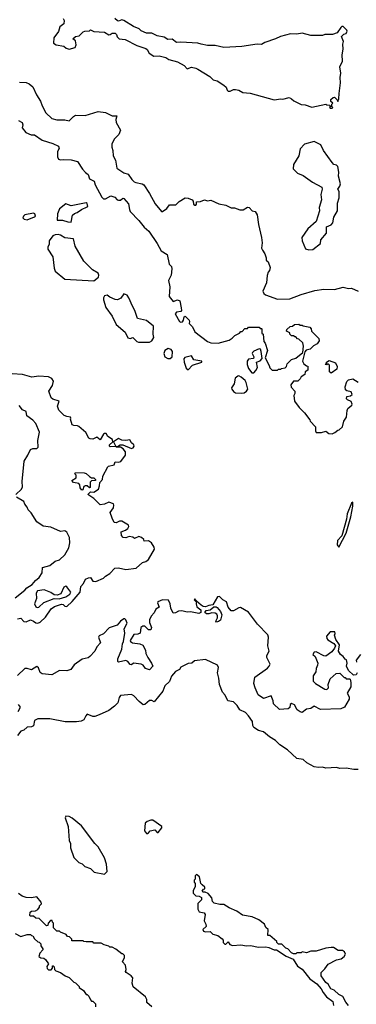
# Model space of a CAD drawing. Extents: x 1861455 to 2058065, y 200073 to 437907.
# Tile 563 of 574: x 2004326 to 2007458, y 401040 to 410202. Entities that reach past the tile are written whole.
import ezdxf

# ---------------------------------------------------------------- set-up
doc = ezdxf.new("R2010")
doc.units = 0

msp = doc.modelspace()

# ---------------------------------------------------------------- linework, layer by layer
at = {"layer": '0CON05XD'}
for points in [[(2004730, 410215), (2004740, 410195), (2004737, 410163), (2004700, 410135), (2004687, 410093), (2004642.5, 410035), (2004640, 409985), (2004665, 409970), (2004735, 409957.5), (2004757.9, 409937.9), (2004785, 409926.7), (2004841.2, 409945), (2004850.3, 409969.7), (2004846.1, 410006.1), (2004820, 410025), (2004845, 410047.5), (2004878.3, 410051.7), (2004915, 410090), (2004933, 410097), (2004975, 410100), (2004985, 410107.5), (2005015, 410092.5), (2005116.4, 410086.4), (2005155, 410062.5), (2005166.7, 410063.3), (2005185, 410077.5), (2005215, 410077.5), (2005227.5, 410065), (2005233, 410043), (2005250, 410025), (2005307, 410017), (2005415, 409962.5), (2005500, 409935), (2005512.5, 409925), (2005530.7, 409890.7), (2005575, 409862.5), (2005625, 409866.7), (2005685, 409850), (2005715, 409831.2), (2005795, 409810), (2005857.5, 409775), (2005885, 409745.8), (2005925, 409760), (2005965, 409752.5), (2005985, 409742.5), (2006095, 409673.3), (2006125, 409643.8), (2006165, 409632.5), (2006225, 409592.5), (2006246.1, 409576.1), (2006255, 409547.5), (2006265, 409538), (2006285, 409538), (2006315, 409553.3), (2006335, 409553.3), (2006365, 409546.7), (2006403.6, 409523.6), (2006469.3, 409519.3), (2006695, 409456.2), (2006755, 409467.5), (2006775, 409462.5), (2006835, 409477.5), (2006855, 409467.5), (2006876.4, 409446.4), (2006945, 409412.5), (2006981.7, 409411.7), (2007045, 409387.5), (2007175, 409417.5), (2007185, 409410), (2007208.3, 409408.3), (2007220, 409395), (2007210, 409385), (2007215, 409380), (2007235, 409380)], [(2007235, 409380), (2007240, 409385), (2007230, 409395), (2007230, 409415), (2007240, 409425), (2007221.7, 409441.7), (2007221.7, 409458.3), (2007241.7, 409478.3), (2007255, 409480), (2007278.3, 409458.3), (2007285, 409440), (2007297, 409467), (2007297.5, 409515), (2007312, 409615), (2007307.5, 409665), (2007313.8, 409705), (2007304, 409765), (2007329.2, 409815), (2007325.8, 409875), (2007337.3, 409927.3), (2007333.8, 409975), (2007338.3, 409998.3), (2007320, 410045), (2007343, 410067), (2007365, 410072.5), (2007372.5, 410095), (2007370, 410105), (2007335, 410140), (2007325, 410140), (2007315, 410130), (2007279.3, 410080.7), (2007235.9, 410064.1), (2007166.4, 410063.6), (2007143.9, 410056.1), (2007035, 410056.7), (2006955, 410076), (2006905, 410068.8), (2006845, 410071.4), (2006752.7, 410047.3), (2006705.8, 410024.2), (2006608.3, 409991.7), (2006575, 409972), (2006535, 409973.8), (2006393.9, 409953.9), (2006225, 409943.3), (2006145, 409963.3), (2006075, 409961.2), (2006015, 409973.3), (2005985, 409983.3), (2005825, 409993.3), (2005785, 409990), (2005745, 410022.5), (2005705, 410017.5), (2005669.5, 410039.5), (2005605, 410052.5), (2005556.4, 410076.4), (2005505, 410077.5), (2005455, 410100), (2005437, 410117), (2005385, 410140), (2005295, 410196.2), (2005275, 410200), (2005245, 410190), (2005235, 410193.3), (2005212.5, 410215)], [(2004325, 409622.5), (2004385, 409616.7), (2004415, 409606.7), (2004448.3, 409578.3), (2004481.7, 409501.7), (2004520, 409445), (2004535, 409400), (2004567.5, 409335), (2004624, 409284), (2004671.7, 409271.7), (2004745, 409271.2), (2004785, 409261.2), (2004825, 409302.5), (2004845, 409313.3), (2004935, 409311.2), (2005055, 409347.5), (2005125, 409337.5), (2005185, 409307.5), (2005228.3, 409308.3), (2005220, 409275), (2005222.5, 409245), (2005263.8, 409175), (2005248.8, 409135), (2005207, 409093), (2005183.6, 409046.4), (2005183.8, 409015), (2005193.3, 408986.7), (2005195.8, 408935), (2005216.2, 408895), (2005230.7, 408820.7), (2005295, 408776.7), (2005333.8, 408763.8), (2005368, 408715), (2005390, 408695), (2005405.9, 408685.9), (2005465, 408676), (2005480, 408665), (2005533.3, 408585), (2005585, 408487.5), (2005645, 408418.9), (2005655, 408418.9), (2005694.2, 408445.8), (2005719.3, 408480.7), (2005779.3, 408480.7), (2005809.3, 408510.7), (2005865, 408543.3), (2005895, 408542.5), (2005930, 408525), (2005940, 408515), (2005944.2, 408485), (2005955, 408476.7), (2005965, 408477.5), (2005970, 408485), (2005971.7, 408508.3), (2006009.1, 408510.9), (2006045, 408527.5), (2006075, 408517.5), (2006105, 408523.3), (2006178.3, 408488.3), (2006245, 408476.7), (2006293, 408453), (2006325, 408452.5), (2006375, 408432.5), (2006405, 408432.5), (2006445, 408457.5), (2006460, 408455), (2006490, 408425), (2006516.4, 408416.4), (2006536.4, 408386.4), (2006547, 408297), (2006577.5, 408175), (2006582.5, 408125), (2006576.7, 408075), (2006586.7, 408056.7)], [(2004315, 409265.3), (2004350, 409245), (2004355.9, 409225), (2004348.9, 409195), (2004383.9, 409153.9), (2004431.7, 409131.7), (2004465, 409131.1), (2004535, 409080), (2004635, 409050), (2004686.8, 409026.8), (2004693.3, 409005), (2004678.8, 408975), (2004678.9, 408925), (2004685.8, 408905), (2004705, 408897.5), (2004735, 408901.8), (2004805, 408897.5), (2004864.3, 408884.3), (2004911.4, 408811.4), (2004939.2, 408779.2), (2004963.2, 408763.2), (2004975, 408722.3), (2005018.8, 408698.8), (2005026.8, 408665), (2005090.9, 408550.9), (2005105, 408536), (2005125, 408535.3), (2005175, 408562.3), (2005211.8, 408551.8), (2005234.3, 408525), (2005245, 408522.2), (2005265, 408524.4), (2005285, 408540.6), (2005295, 408538.1), (2005338, 408488), (2005346.7, 408435), (2005355, 408418), (2005436, 408335), (2005485, 408271.2), (2005526, 408235), (2005605, 408119.4), (2005642.9, 408052.9), (2005697.1, 408017.1), (2005718, 407928), (2005737.5, 407905), (2005741.2, 407885), (2005734.1, 407825.9), (2005711.1, 407775), (2005722.2, 407715), (2005717.1, 407625), (2005755, 407581.1), (2005795, 407594.4), (2005816.8, 407586.8), (2005829.5, 407520.5), (2005831.2, 407495), (2005825, 407486.7), (2005785, 407480.5), (2005772.5, 407465), (2005813.9, 407393.9), (2005825, 407386.2), (2005840.4, 407389.6), (2005850.5, 407405), (2005855, 407437.5), (2005865, 407442.5), (2005902.5, 407405), (2005907.5, 407395), (2005904.1, 407374.1), (2005933.3, 407345), (2005955, 407298.8), (2006075, 407206.7), (2006105, 407194), (2006173, 407193), (2006275, 407220), (2006302.5, 407237.5), (2006326.4, 407263.6), (2006370, 407285), (2006385, 407300), (2006395, 407300), (2006421.7, 407328.3), (2006445, 407330), (2006455, 407340), (2006555, 407340), (2006565, 407330), (2006575, 407330), (2006580, 407325), (2006580, 407285), (2006590, 407275), (2006598.3, 407208.3), (2006611.7, 407191.7), (2006632.5, 407125), (2006610, 407055), (2006647.5, 406985), (2006653, 406963), (2006675, 406940), (2006725, 406940), (2006735, 406950), (2006755, 406950), (2006763, 406957), (2006797, 406963), (2006810, 406975), (2006815, 407000), (2006855, 407040), (2006897, 407053), (2006960, 407105), (2006967.5, 407165), (2006960, 407195), (2006925, 407230), (2006911.7, 407231.7), (2006895, 407250), (2006885, 407250), (2006875, 407260), (2006855, 407260), (2006840, 407275), (2006838.3, 407288.3), (2006810, 407305), (2006811.7, 407318.3), (2006841.7, 407348.3), (2006865, 407350), (2006883, 407367), (2006925, 407370), (2006935, 407360), (2006955, 407360), (2006963, 407353), (2007025, 407340), (2007037, 407327), (2007040, 407305), (2007110, 407235), (2007112.5, 407215)], [(2007015, 408060), (2007055, 408062.5), (2007125, 408120), (2007127.5, 408155), (2007180, 408215), (2007180, 408275), (2007225, 408293.8), (2007238.6, 408311.4), (2007248, 408365), (2007282.5, 408425), (2007283.3, 408495), (2007300, 408545), (2007297.5, 408605), (2007287.5, 408625), (2007305.9, 408654.1), (2007310, 408675), (2007293.3, 408745), (2007297, 408783), (2007286.7, 408835), (2007275, 408850), (2007250, 408855), (2007233.9, 408873.9), (2007153.8, 408985), (2007127, 409037), (2007065, 409067.5), (2006976.4, 409043.6), (2006935, 409000), (2006922.5, 408935), (2006872.5, 408855), (2006870, 408815), (2006912.5, 408775), (2006965, 408751.2), (2007050.3, 408690.3), (2007137.5, 408645), (2007140, 408625), (2007126.7, 408575), (2007133.3, 408525), (2007114, 408455), (2007116.7, 408425), (2007085.8, 408324.2), (2007007.5, 408255), (2006952.5, 408175), (2006953.3, 408145), (2006985, 408070), (2007015, 408060)], [(2004805, 408317.5), (2004817.5, 408382.5), (2004835, 408400), (2004861.7, 408408.3), (2004900, 408435), (2004955, 408460), (2004960, 408465), (2004953, 408493), (2004945, 408496.7), (2004805, 408470.8), (2004755, 408488), (2004697, 408443), (2004678.6, 408395), (2004675, 408337.5), (2004725, 408337.1), (2004775, 408320), (2004805, 408317.5)], [(2004395, 408341.2), (2004465, 408367.5), (2004472.5, 408375), (2004467.5, 408395), (2004455, 408401.2), (2004373.3, 408385), (2004360, 408375), (2004355, 408360), (2004366.4, 408346.4), (2004395, 408341.2)], [(2005015, 407771.2), (2005060, 407805), (2005063.3, 407825), (2005056.7, 407845), (2005003.6, 407873.6), (2004922.5, 407955), (2004841.2, 408095), (2004825, 408162.5), (2004745, 408174), (2004705, 408197.5), (2004685, 408202.5), (2004655, 408200.8), (2004635, 408191.2), (2004600.8, 408145), (2004600, 408115), (2004586.7, 408085), (2004587, 408067), (2004634, 407995), (2004645, 407890), (2004655, 407863.8), (2004745, 407787.5), (2005015, 407771.2)], [(2006586.7, 408056.7), (2006607.5, 408025), (2006620, 407985), (2006620, 407965), (2006638.3, 407948.3), (2006657.5, 407895), (2006651.7, 407868.3), (2006638.3, 407851.7), (2006628.3, 407821.7), (2006622.5, 407755), (2006587.5, 407675), (2006596.7, 407655), (2006612.3, 407642.3), (2006725, 407601.2), (2006840, 407605), (2006945, 407646.2), (2007073, 407683), (2007155, 407696.2), (2007255, 407692.5), (2007335, 407712.5), (2007385, 407700), (2007415, 407703.3), (2007475, 407676.7)], [(2005430.7, 407200.7), (2005535, 407202.9), (2005555.8, 407215), (2005574, 407245), (2005566.9, 407276.9), (2005571.1, 407351.1), (2005505, 407404), (2005422.7, 407422.7), (2005396.8, 407496.8), (2005374.2, 407535), (2005342, 407615), (2005325, 407640), (2005295, 407652.5), (2005267.7, 407612.3), (2005235, 407596.7), (2005215, 407597.5), (2005165, 407620), (2005139.3, 407639.3), (2005115, 407632.5), (2005106.2, 407615), (2005106, 407595), (2005126.2, 407525), (2005187.5, 407445), (2005224.3, 407365), (2005306.7, 407295), (2005333, 407243), (2005353.6, 407236.4), (2005377.5, 407245), (2005415, 407207.5), (2005430.7, 407200.7)], [(2007112.5, 407215), (2007095, 407187.5), (2007061.2, 407168.8), (2007030, 407135), (2006993, 407127), (2006978.3, 407111.7), (2006956.2, 407025), (2006970.7, 407000.7), (2006995, 406980), (2007008.3, 406978.3), (2007008.3, 406941.7), (2006983.3, 406926.7), (2006978.3, 406901.7), (2006945, 406880), (2006935, 406860), (2006915, 406840), (2006875, 406840), (2006850, 406805), (2006853, 406783), (2006887.5, 406745), (2006887.5, 406725), (2006877.5, 406705), (2006881.7, 406651.7), (2006926.7, 406595), (2006977.5, 406545), (2007025, 406480), (2007030, 406465), (2007080, 406415), (2007077.5, 406375), (2007085, 406360), (2007135, 406360), (2007175, 406372.5), (2007201.3, 406351.3), (2007235, 406349.5), (2007260, 406360), (2007285, 406382.5), (2007300, 406385), (2007330, 406415), (2007342.5, 406465), (2007368, 406505), (2007372, 406565), (2007380, 406585), (2007415.4, 406614.6), (2007419.5, 406625), (2007409.7, 406649.7), (2007376.7, 406665), (2007368, 406675), (2007370, 406695), (2007405, 406702.9), (2007420, 406715), (2007410.3, 406740.3), (2007369.2, 406749.2), (2007358.3, 406758.3), (2007353.8, 406785), (2007371.2, 406835), (2007385, 406850), (2007425, 406860), (2007475, 406830)], [(2005725, 407050), (2005744.3, 407065.7), (2005748.6, 407115), (2005735, 407133.3), (2005707, 407143), (2005675, 407122.5), (2005668, 407095), (2005677.5, 407065), (2005705, 407050), (2005725, 407050)], [(2006505, 406917.5), (2006523.6, 406936.4), (2006537.5, 406965), (2006530, 407015), (2006565, 407027.5), (2006581.7, 407048.3), (2006573.3, 407115), (2006566, 407136), (2006555, 407140), (2006505, 407119.2), (2006493.5, 407106.5), (2006490.6, 407095), (2006504, 407065), (2006500.7, 407049.3), (2006455, 407041.9), (2006442.9, 407025), (2006443.8, 406995), (2006456, 406955), (2006485, 406917.5), (2006505, 406917.5)], [(2005895, 406943.8), (2005935, 406986.7), (2006020, 407015), (2006020, 407025), (2005945, 407036.7), (2005925, 407074), (2005862.2, 407057.8), (2005853.3, 407045), (2005855.4, 407015), (2005875, 406960), (2005895, 406943.8)], [(2007225, 406912.5), (2007210, 406925), (2007208.3, 406988.3), (2007195, 407000), (2007185, 406990), (2007170, 406995), (2007180, 407005), (2007180, 407015), (2007205, 407030), (2007265, 407010), (2007280, 406975), (2007278.3, 406951.7), (2007225, 406912.5)], [(2004305, 404625.5), (2004335, 404634), (2004365, 404601.4), (2004385, 404600), (2004427.7, 404617.7), (2004455, 404606.2), (2004475, 404588.8), (2004495, 404587.1), (2004515, 404596.7), (2004567.4, 404642.6), (2004619.1, 404720.9), (2004649.9, 404740.1), (2004715, 404764.2), (2004730.8, 404760.8), (2004745, 404744.3), (2004765, 404741.9), (2004815, 404788.8), (2004887.7, 404875), (2004893.3, 404926.7), (2004919.4, 404955), (2004937.5, 404995), (2004965, 405008.8), (2004985, 405010), (2005006.2, 404976.2), (2005035, 404975.8), (2005105, 405006), (2005124.6, 405025.4), (2005165, 405047.5), (2005212.3, 405097.7), (2005245, 405101.2), (2005315, 405086.2), (2005411.2, 405098.8), (2005469.5, 405150.5), (2005499.5, 405160.5), (2005525, 405178.8), (2005578.8, 405275), (2005576.7, 405295), (2005552.5, 405335), (2005525, 405352.5), (2005485, 405350), (2005480, 405365), (2005460, 405385), (2005435, 405392.5), (2005395, 405373.3), (2005377.1, 405387.1), (2005346, 405394), (2005315, 405380), (2005290, 405385), (2005273, 405403), (2005270, 405435), (2005309.2, 405450.8), (2005331.1, 405468.9), (2005341.9, 405485), (2005339.2, 405499.2), (2005275, 405537.1), (2005255, 405535.7), (2005225, 405521.2), (2005205, 405522.5), (2005187.5, 405565), (2005168, 405615), (2005199.1, 405660.9), (2005203.3, 405685), (2005197.8, 405697.8), (2005155, 405713.8), (2005115, 405693.3), (2005075, 405687.5), (2005016.4, 405746.4), (2004960, 405785), (2004985, 405807.5), (2005015.8, 405804.2), (2005057.6, 405832.4), (2005068.8, 405865), (2005070, 405895), (2005097, 405923), (2005100, 405955), (2005145, 406040), (2005153, 406047), (2005205, 406060), (2005213, 406087), (2005245, 406085.7), (2005267.5, 406092.5), (2005309.4, 406150.6), (2005310.9, 406180.9), (2005289.7, 406209.7), (2005265, 406223.3), (2005227, 406223), (2005220, 406230), (2005235, 406230), (2005260, 406245), (2005285, 406245.7), (2005365, 406211.5), (2005382.1, 406217.9), (2005391.2, 406235), (2005387.2, 406247.2), (2005364.7, 406264.7), (2005351.3, 406291.3), (2005315, 406286.8), (2005275, 406290.5), (2005245, 406305.8), (2005197.5, 406275), (2005220, 406230), (2005168.3, 406228.3), (2005160, 406235), (2005162.5, 406245), (2005193.8, 406275), (2005189.2, 406295), (2005145.5, 406325), (2005130.7, 406350.7), (2005115, 406352.5), (2005104.2, 406345.8), (2005075, 406293.3), (2005045, 406316.9), (2005005, 406300), (2004981.2, 406301.2), (2004969.5, 406309.5), (2004939.7, 406359.7), (2004876.8, 406416.8), (2004865, 406424), (2004830, 406425), (2004815, 406433.3), (2004797.5, 406485), (2004802.5, 406495), (2004797.5, 406505), (2004765, 406509.2), (2004740.3, 406520.3), (2004690.2, 406570.2), (2004679.1, 406605), (2004691.7, 406651.7), (2004635, 406671), (2004618.9, 406685), (2004598.1, 406745), (2004632.4, 406797.6), (2004639.2, 406839.2), (2004625, 406862.5), (2004595, 406878.9), (2004505, 406884.7), (2004440, 406875), (2004350.9, 406900.9), (2004255, 406908)], [(2006394.5, 406725.5), (2006415, 406731.4), (2006436.2, 406745), (2006448.8, 406765), (2006434, 406825), (2006424.2, 406845), (2006386.7, 406875), (2006365, 406886.8), (2006355, 406884.6), (2006330.8, 406865), (2006320.4, 406815), (2006298.1, 406775), (2006298.6, 406765), (2006315, 406743.3), (2006335, 406729.6), (2006394.5, 406725.5)], [(2004290, 405785), (2004341.9, 405835), (2004351.1, 405855), (2004350, 405905), (2004366.7, 406095), (2004400.7, 406149.3), (2004425, 406202.5), (2004446.7, 406213.3), (2004485, 406213.3), (2004498.1, 406225), (2004493.5, 406285), (2004510.5, 406365), (2004476.7, 406445), (2004447.5, 406475), (2004392.5, 406515), (2004386.4, 406556.4), (2004351.7, 406571.7), (2004322, 406612)], [(2004905, 405823.8), (2004889.2, 405845), (2004884.3, 405874.3), (2004876, 405886), (2004827.5, 405895), (2004810, 405915), (2004851.7, 405938.3), (2004850, 405965), (2004840, 405975), (2004845, 405987.5), (2004927, 405987), (2004945, 405980), (2004975, 405950), (2004995, 405940), (2005015, 405940), (2005030, 405925), (2005030, 405915), (2004995, 405912.5), (2004982, 405898), (2004982.5, 405847.5), (2004975, 405846.7), (2004955, 405863.1), (2004935, 405863.1), (2004923.2, 405856.8), (2004913, 405827), (2004905, 405823.8)], [(2004285, 404821.2), (2004375, 404893.8), (2004392.5, 404915), (2004442.5, 404945), (2004473.3, 404985), (2004508.3, 405011.7), (2004536.2, 405055), (2004537.5, 405105), (2004605.9, 405124.1), (2004655, 405163.3), (2004697.5, 405175), (2004746.1, 405223.9), (2004781.7, 405288.3), (2004791.2, 405335), (2004788.8, 405385), (2004763.9, 405433.9), (2004745, 405446.2), (2004705, 405440), (2004615, 405480), (2004545, 405490), (2004485, 405530), (2004433.6, 405613.6), (2004405, 405640), (2004396.1, 405666.1), (2004373.3, 405693.3), (2004365, 405720), (2004295, 405760)], [(2007295, 405292.5), (2007365.3, 405425.3), (2007406.9, 405575), (2007426.7, 405675), (2007425, 405712.5), (2007415, 405702.5), (2007373.4, 405605), (2007368.5, 405555), (2007322.3, 405397.7), (2007283.1, 405355), (2007281.1, 405315), (2007295, 405292.5)], [(2004488.2, 404731.8), (2004505, 404734.3), (2004550.1, 404779.9), (2004645, 404815.8), (2004693.3, 404813.3), (2004755, 404831.5), (2004792.5, 404855), (2004801.2, 404875), (2004765, 404924), (2004755, 404929.4), (2004735, 404922), (2004709.5, 404860.5), (2004675, 404845.6), (2004645, 404851.4), (2004615, 404872.5), (2004555, 404895.4), (2004491.7, 404888.3), (2004480, 404865), (2004481.4, 404815), (2004462, 404765), (2004475, 404738.8), (2004488.2, 404731.8)], [(2006168, 404832), (2006122.4, 404757.6), (2006085, 404752.2), (2006055, 404740), (2006033, 404743), (2006013.9, 404753.9), (2005970, 404790), (2005955, 404813.3), (2005950.8, 404805), (2005965, 404787.5), (2005970, 404790), (2005968, 404765), (2005975, 404740), (2006011.7, 404711.7), (2006010, 404685), (2005993, 404677), (2005915, 404692.5), (2005885, 404687.5), (2005835, 404700), (2005805, 404696.7), (2005775, 404681.2), (2005755, 404680), (2005731.9, 404725), (2005727.5, 404765), (2005709.4, 404799.4), (2005655, 404803.8), (2005611.1, 404785), (2005608.1, 404775), (2005622.5, 404735), (2005593.3, 404716.7), (2005577.6, 404682.4), (2005548.9, 404651.1), (2005533.4, 404616.6), (2005532.7, 404592.7), (2005551.2, 404545), (2005545, 404525.7), (2005525, 404524.4), (2005489.9, 404559.9), (2005470.7, 404559.3), (2005454.2, 404545), (2005446, 404495), (2005425, 404483.3), (2005388.9, 404481.1), (2005353.3, 404425), (2005356.2, 404415), (2005375, 404402.5), (2005445, 404394.3), (2005470.9, 404380.9), (2005495.4, 404335.4), (2005499.2, 404305), (2005516.8, 404266.8), (2005552, 404215), (2005564, 404185), (2005535, 404152), (2005495, 404163.8), (2005476.2, 404196.2), (2005455.3, 404205.3), (2005386.2, 404213.8), (2005365, 404200), (2005355, 404200.9), (2005330.9, 404230.9), (2005315, 404239.4), (2005245, 404224), (2005239.3, 404229.3), (2005238.8, 404255), (2005276.2, 404345), (2005283.8, 404395), (2005293, 404417), (2005304, 404495), (2005298.8, 404535), (2005326.7, 404585), (2005315, 404616.2), (2005305.5, 404625.5), (2005295, 404625.7), (2005262.5, 404605), (2005233, 404567), (2005157.7, 404542.3), (2005105, 404486.7), (2005065, 404470), (2005060, 404455), (2005076.7, 404405), (2005044, 404365), (2005025, 404326.2), (2004980, 404275), (2004963.3, 404265), (2004908.4, 404251.6), (2004832.5, 404197.5), (2004800.6, 404155), (2004765, 404144.2), (2004695.4, 404144.6), (2004625, 404106.9), (2004535, 404114), (2004515, 404126.7), (2004502, 404172), (2004485, 404183.8), (2004435, 404152.9), (2004395, 404165.6), (2004375, 404164.2), (2004305, 404098.8)], [(2007467.5, 404125), (2007457.5, 404105), (2007433, 404103), (2007387, 404147), (2007367.5, 404185), (2007372.5, 404215), (2007367.5, 404245), (2007355, 404250), (2007337.5, 404275), (2007310, 404295), (2007293.8, 404325), (2007302, 404385), (2007267.5, 404435), (2007256.4, 404473.6), (2007260.7, 404489.3), (2007260, 404505), (2007215.9, 404505.9), (2007181.1, 404465), (2007183.1, 404445), (2007192.4, 404432.4), (2007248.8, 404398.8), (2007260, 404385), (2007263.3, 404375), (2007256.7, 404355), (2007229.7, 404320.3), (2007175, 404278.8), (2007155, 404282), (2007085, 404318.8), (2007065, 404316.2), (2007052.5, 404295), (2007075, 404277.5), (2007100.6, 404215), (2007098.6, 404195), (2007083.8, 404165), (2007083.1, 404135), (2007057.1, 404095), (2007056.3, 404046.3), (2007078, 404025), (2007165, 403973.6), (2007185, 403969.5), (2007199.4, 403985), (2007195.8, 404015), (2007215, 404067.5), (2007271.7, 404118.3), (2007305, 404120), (2007345, 404080), (2007355, 404080), (2007365, 404070), (2007395, 404070), (2007400, 404065), (2007407.5, 404035), (2007407.5, 403995), (2007372.5, 403935), (2007391.7, 403901.7), (2007391.7, 403878.3), (2007347.5, 403805), (2007315, 403790), (2007125, 403783.3), (2007065, 403813.3), (2007035, 403793.8), (2006994, 403786), (2006955, 403756.7), (2006935, 403761.2), (2006909.2, 403779.2), (2006882, 403825), (2006855, 403837.8), (2006841.3, 403828.7), (2006838.8, 403801.2), (2006825, 403790), (2006744.2, 403784.2), (2006686.2, 403835), (2006684, 403865), (2006665, 403910), (2006595, 403884), (2006545, 403920), (2006516.2, 403985), (2006506.2, 404025), (2006513.8, 404085), (2006631.7, 404168.3), (2006648.8, 404185), (2006655.9, 404204.1), (2006624.2, 404265.8), (2006626, 404285), (2006648.9, 404325), (2006635.5, 404375), (2006641.5, 404455), (2006636.4, 404476.4), (2006538.3, 404578.3), (2006455, 404687.5), (2006381.7, 404731.7), (2006365, 404728.8), (2006315, 404700), (2006295, 404701.2), (2006265, 404736.2), (2006249.2, 404785), (2006215.4, 404805), (2006185, 404835.4), (2006168, 404832)], [(2006156.4, 404596.4), (2006150, 404605), (2006165.7, 404635), (2006166.9, 404655), (2006159.7, 404669.7), (2006145, 404679.2), (2006115, 404683.8), (2006085, 404672.5), (2006063, 404673), (2006050, 404685), (2006062.5, 404705), (2006099.5, 404710.5), (2006132.5, 404737.5), (2006155, 404739.2), (2006165, 404732), (2006195.5, 404695), (2006205.4, 404665), (2006195.6, 404615), (2006175, 404600.6), (2006156.4, 404596.4)], [(2007497.5, 404295), (2007458.3, 404241.7), (2007460, 404225)], [(2007475, 403223.3), (2007435, 403223.3), (2007365, 403236.7), (2007305, 403232.5), (2007275, 403243.3), (2007175, 403237.5), (2007145, 403246.7), (2007106.4, 403243.6), (2007065, 403250), (2006997, 403287), (2006965, 403317.5), (2006905, 403327.5), (2006817.3, 403407.3), (2006746.7, 403455), (2006705, 403493.8), (2006649.7, 403529.7), (2006595.8, 403575.8), (2006548.3, 403588.3), (2006505.7, 403615.7), (2006494.5, 403634.5), (2006491.7, 403671.7), (2006453.8, 403725), (2006425.8, 403755.8), (2006375, 403781.2), (2006350.2, 403820.2), (2006316.2, 403855), (2006262.5, 403865), (2006238.8, 403915), (2006213.3, 403945), (2006183.8, 404015), (2006180, 404075), (2006167.5, 404125), (2006177, 404173), (2006167.5, 404195), (2006055, 404247.5), (2005953, 404237), (2005927, 404213), (2005895, 404212.5), (2005825, 404177.5), (2005812.5, 404155), (2005775, 404136.7), (2005737.3, 404092.7), (2005718.6, 404045), (2005676.5, 404003.5), (2005657.1, 403955), (2005577, 403853), (2005555.4, 403865.4), (2005535, 403866), (2005489.7, 403830.3), (2005475, 403828), (2005436.1, 403856.1), (2005389.3, 403909.3), (2005365, 403922.5), (2005265, 403912.5), (2005250, 403895), (2005237.5, 403845), (2005207.5, 403815), (2005155, 403773.3), (2005065, 403732.5)], [(2004311.4, 403765), (2004334.5, 403805), (2004315, 403829.6)], [(2005065, 403732.5), (2005025, 403716.7), (2005005, 403718.8), (2004955, 403738.8), (2004940, 403725), (2004923, 403687), (2004896.4, 403673.6), (2004855, 403667.5), (2004749.3, 403669.3), (2004605, 403696.7), (2004495, 403697.5), (2004465, 403680), (2004455, 403630), (2004435, 403622.5), (2004395, 403620), (2004365, 403590), (2004335, 403580), (2004305, 403540)], [(2005115, 402250), (2005140, 402275), (2005133, 402343), (2005113.6, 402403.6), (2005056.7, 402505), (2005025, 402537.5), (2004901.7, 402701.7), (2004815, 402772.5), (2004787, 402787), (2004755, 402790), (2004750, 402775), (2004776.7, 402695), (2004787.5, 402565), (2004797.5, 402535), (2004797.5, 402495), (2004830, 402405), (2004875, 402360), (2004907, 402347), (2004933, 402323), (2004985, 402302.5), (2005019.3, 402269.3), (2005115, 402250)], [(2005515, 402628.1), (2005525, 402634), (2005540.8, 402655), (2005584.4, 402664.4), (2005605, 402637.5), (2005615, 402639.2), (2005647.5, 402682.5), (2005647.1, 402695), (2005565, 402752), (2005545, 402752.7), (2005510.6, 402739.4), (2005493.3, 402725), (2005488.5, 402655), (2005505, 402630.5), (2005515, 402628.1)], [(2007385, 401027.5), (2007359.5, 401059.5), (2007331.7, 401111.7), (2007295, 401130), (2007250.8, 401170.8), (2007222.5, 401185), (2007196.4, 401226.4), (2007173.3, 401243.3), (2007130, 401305), (2007130, 401335), (2007165, 401370), (2007195, 401412.5), (2007275, 401452.5), (2007317, 401463), (2007346.4, 401483.6), (2007357.5, 401505), (2007349.3, 401529.3), (2007329.3, 401539.3), (2007290.7, 401540.7), (2007245, 401567.5), (2007225, 401567.5), (2007175, 401562.5), (2007085, 401533.8), (2007035, 401533.3), (2006995, 401520), (2006955, 401527.5), (2006945, 401520), (2006905, 401520), (2006895, 401510), (2006875, 401510), (2006855, 401520), (2006820, 401555), (2006801.7, 401561.7), (2006765, 401600), (2006735, 401600), (2006720, 401615), (2006720, 401625), (2006655, 401680), (2006635, 401680), (2006637.5, 401735), (2006617.5, 401755), (2006602.5, 401785), (2006552.5, 401825), (2006490, 401855), (2006398.3, 401868.3), (2006345, 401906.7), (2006276.4, 401936.4), (2006225, 401967.5), (2006188.3, 401968.3), (2006135, 401980), (2006120, 401995), (2006115, 402030), (2006079.3, 402069.3), (2006051.7, 402081.7), (2006033, 402083), (2006023, 402093), (2006035, 402110), (2006050, 402115), (2006048.3, 402128.3), (2006025, 402150), (2006010, 402165), (2006000, 402225), (2005971.7, 402248.3), (2005960, 402235), (2005960, 402205), (2005950, 402195), (2005950, 402175), (2005960, 402165), (2005960, 402135), (2005940, 402095), (2005940, 402075), (2005965, 402050), (2005997, 402047), (2006017.5, 402035), (2006017, 402013), (2005983, 401977), (2005982.5, 401925), (2005995, 401900), (2006041.7, 401891.7), (2006052.5, 401875), (2006042.5, 401815), (2006057.5, 401785), (2006060, 401765), (2006030, 401735), (2006035, 401720), (2006055, 401712.5), (2006097, 401717), (2006123, 401693), (2006170.7, 401680.7), (2006209.3, 401649.3), (2006220, 401635), (2006220, 401615), (2006235, 401600), (2006245, 401600), (2006265, 401620), (2006280, 401595), (2006307, 401587), (2006385, 401593.8), (2006435, 401583.8), (2006476.1, 401586.1), (2006545, 401571.2), (2006615, 401573.3), (2006645, 401567.5), (2006695, 401547.5), (2006717, 401547), (2006805, 401487.5), (2006870, 401460), (2006910, 401395), (2006955, 401367.5), (2007025, 401277.5), (2007089.5, 401229.5), (2007132.5, 401185), (2007149.3, 401149.3), (2007180, 401110), (2007240, 401065), (2007245, 401030)], [(2005556.4, 401016.4), (2005510, 401055), (2005508.8, 401085), (2005495, 401110), (2005381.7, 401201.7), (2005372.5, 401235), (2005380, 401285), (2005362.5, 401305), (2005317.5, 401335), (2005310, 401345), (2005316.7, 401363.3), (2005310, 401405), (2005283.6, 401433.6), (2005300, 401475), (2005300, 401495), (2005285, 401510), (2005275, 401510), (2005221.7, 401551.7), (2005185, 401570), (2005165, 401570), (2005155, 401580), (2005113, 401593), (2005085, 401610), (2005015, 401610), (2005005, 401620), (2004945, 401620), (2004923, 401623), (2004915, 401630), (2004811.7, 401631.7), (2004810, 401645), (2004788.3, 401668.3), (2004771.7, 401671.7), (2004758.3, 401688.3), (2004705, 401710), (2004695, 401720), (2004671.7, 401721.7), (2004641.7, 401751.7), (2004640, 401795), (2004630, 401805), (2004628.3, 401818.3), (2004611.7, 401818.3), (2004590, 401795), (2004588.3, 401771.7), (2004575, 401770), (2004508.3, 401838.3), (2004475, 401840), (2004455, 401860), (2004425, 401860), (2004420, 401865), (2004421.7, 401898.3), (2004435, 401907.5), (2004471.7, 401908.3), (2004495, 401922.5), (2004510, 401945), (2004510, 401955), (2004530, 401975), (2004525, 401990), (2004485, 402040), (2004435, 402030), (2004385, 402032.5), (2004350, 402045), (2004315, 402070)], [(2004285, 401700), (2004335, 401670), (2004395, 401690), (2004425, 401690), (2004435, 401680), (2004448.3, 401678.3), (2004465, 401650), (2004495, 401620), (2004508.3, 401618.3), (2004521.7, 401601.7), (2004523, 401583), (2004540, 401555), (2004540, 401545), (2004514.2, 401515.8), (2004502.5, 401485), (2004522.7, 401472.7), (2004549.5, 401469.5), (2004566.1, 401456.1), (2004592.5, 401415), (2004578.6, 401391.4), (2004581.5, 401371.5), (2004595, 401360.6), (2004618.8, 401361.2), (2004630, 401375), (2004631.7, 401398.3), (2004638.3, 401398.3), (2004647.5, 401387.5), (2004650, 401365), (2004661.7, 401351.7), (2004707, 401337), (2004750, 401305), (2004785, 401290), (2004830, 401245), (2004845, 401240), (2004868.3, 401218.3), (2004880, 401205), (2004880, 401195), (2004918.3, 401168.3), (2004945, 401130), (2004955, 401130), (2004970, 401115), (2004985, 401080), (2004995, 401070), (2005005, 401070), (2005030, 401045), (2005030, 401015)]]:
    msp.add_lwpolyline(points, dxfattribs=at)

doc.saveas('drawing.dxf')
